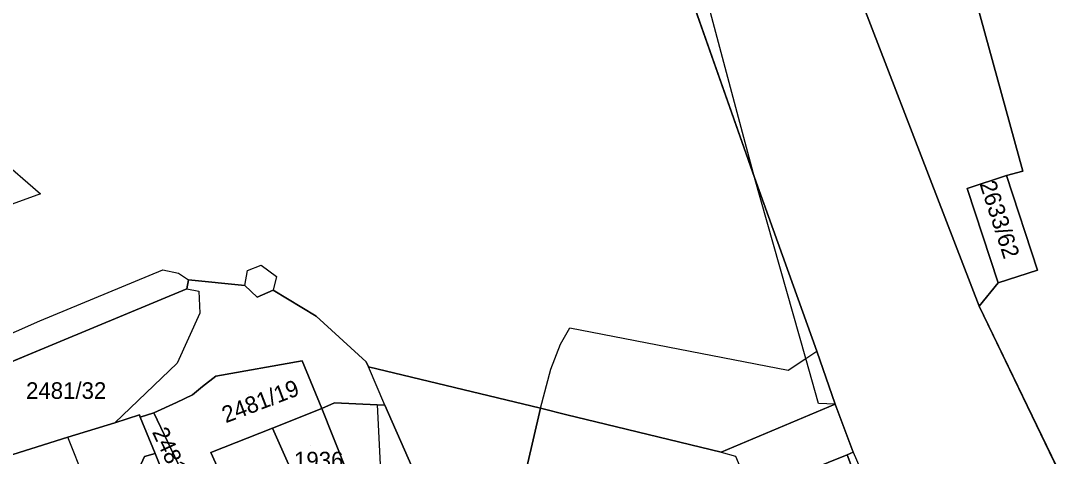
# Model space of a CAD drawing. Extents: x -263423 to -261326, y -1240067 to -1237864.
# Drawn here: x -262049.1 to -261924.6, y -1239749.1 to -1239696.6 of the extents above; entities that cross this region are included whole.
import ezdxf

# ---------------------------------------------------------------- set-up
doc = ezdxf.new("R2010")
doc.units = 0
for name, color, linetype in [('body_kn', 7, 'Continuous'), ('kladpar_druhypozemkov', 7, 'Continuous'), ('kladpar_hranice', 7, 'Continuous'), ('kladpar_parcelnecisla', 7, 'Continuous'), ('kladpar_plochy', 7, 'Continuous'), ('zappar_hrandruhpozemk', 7, 'Continuous')]:
    doc.layers.add(name, color=color, linetype=linetype)

msp = doc.modelspace()

# ---------------------------------------------------------------- linework, layer by layer
at = {"layer": 'body_kn'}
for p, q in [((-261960.64, -1239715.49), (-261960.64, -1239715.49)), ((-261960.64, -1239715.49), (-261960.64, -1239715.49)), ((-261930.3, -1239715.26), (-261930.3, -1239715.26)), ((-261930.3, -1239715.26), (-261930.3, -1239715.26)), ((-261928.31, -1239714.74), (-261928.31, -1239714.74)), ((-261935.04, -1239716.82), (-261935.04, -1239716.82)), ((-262046.7, -1239717.47), (-262046.7, -1239717.47)), ((-262031.94, -1239726.61), (-262031.94, -1239726.61)), ((-262030.04, -1239727.01), (-262030.04, -1239727.01)), ((-262021.73, -1239726.69), (-262021.73, -1239726.69)), ((-262020.08, -1239726.07), (-262020.08, -1239726.07)), ((-261926.54, -1239726.67), (-261926.54, -1239726.67)), ((-262028.85, -1239727.84), (-262028.85, -1239727.84)), ((-262018.25, -1239727.42), (-262018.25, -1239727.42)), ((-261931.3, -1239728.19), (-261931.3, -1239728.19)), ((-262029.04, -1239728.92), (-262029.04, -1239728.92)), ((-262029.04, -1239728.92), (-262029.04, -1239728.92)), ((-262027.59, -1239729.19), (-262027.59, -1239729.19)), ((-262022.07, -1239728.53), (-262022.07, -1239728.53)), ((-262022.07, -1239728.53), (-262022.07, -1239728.53)), ((-262018.65, -1239729.07), (-262018.65, -1239729.07)), ((-262020.56, -1239729.94), (-262020.56, -1239729.94)), ((-262027.48, -1239731.86), (-262027.48, -1239731.86)), ((-261933.59, -1239730.99), (-261933.59, -1239730.99)), ((-262046.77, -1239732.78), (-262046.77, -1239732.78)), ((-262013.47, -1239732.22), (-262013.47, -1239732.22)), ((-261982.92, -1239733.61), (-261982.92, -1239733.61)), ((-261984.01, -1239735.57), (-261984.01, -1239735.57)), ((-261953.14, -1239736.45), (-261953.14, -1239736.45)), ((-262030.2, -1239737.87), (-262030.2, -1239737.87)), ((-262015.17, -1239737.61), (-262015.17, -1239737.61)), ((-262007.43, -1239737.73), (-262007.43, -1239737.73)), ((-261954.48, -1239737.33), (-261954.48, -1239737.33)), ((-262025.58, -1239739.43), (-262025.58, -1239739.43)), ((-262025.58, -1239739.43), (-262025.58, -1239739.43)), ((-262007.18, -1239738.31), (-262007.18, -1239738.31)), ((-261985.18, -1239738.61), (-261985.18, -1239738.61)), ((-261956.58, -1239738.71), (-261956.58, -1239738.71)), ((-262027.18, -1239740.69), (-262027.18, -1239740.69)), ((-262028.39, -1239741.69), (-262028.39, -1239741.69)), ((-262030.3, -1239742.63), (-262030.3, -1239742.63)), ((-262011.28, -1239742.66), (-262011.28, -1239742.66)), ((-262006.12, -1239742.92), (-262006.12, -1239742.92)), ((-262006.12, -1239742.92), (-262006.12, -1239742.92)), ((-262005.19, -1239742.96), (-262005.19, -1239742.96)), ((-262005.19, -1239742.96), (-262005.19, -1239742.96)), ((-261952.94, -1239742.74), (-261952.94, -1239742.74)), ((-261950.91, -1239742.82), (-261950.91, -1239742.82)), ((-261950.91, -1239742.82), (-261950.91, -1239742.82)), ((-262034.75, -1239744.12), (-262034.75, -1239744.12)), ((-262034.69, -1239744.37), (-262034.69, -1239744.37)), ((-262033.04, -1239743.88), (-262033.04, -1239743.88)), ((-262012.8, -1239743.34), (-262012.8, -1239743.34)), ((-262012.8, -1239743.34), (-262012.8, -1239743.34)), ((-261986.42, -1239743.3), (-261986.42, -1239743.3)), ((-261986.42, -1239743.3), (-261986.42, -1239743.3)), ((-261983.26, -1239744.09), (-261983.26, -1239744.09)), ((-262037.74, -1239745.05), (-262037.74, -1239745.05)), ((-262037.74, -1239745.05), (-262037.74, -1239745.05)), ((-261979.78, -1239744.94), (-261979.78, -1239744.94)), ((-262043.4, -1239746.78), (-262043.4, -1239746.78)), ((-262018.72, -1239745.71), (-262018.72, -1239745.71)), ((-262032.89, -1239748.77), (-262032.89, -1239748.77)), ((-262026.17, -1239748.64), (-262026.17, -1239748.64)), ((-261964.65, -1239748.62), (-261964.65, -1239748.62)), ((-261964.65, -1239748.62), (-261964.65, -1239748.62)), ((-261962.95, -1239749.08), (-261962.95, -1239749.08)), ((-261949.5, -1239748.93), (-261949.5, -1239748.93)), ((-261948.74, -1239748.62), (-261948.74, -1239748.62)), ((-261948.74, -1239748.62), (-261948.74, -1239748.62))]:
    msp.add_line(p, q, dxfattribs=at)
at = {"layer": 'kladpar_druhypozemkov'}
for p, q in [((-261929.65, -1239721.97), (-261929.65, -1239721.97)), ((-262042.27, -1239740.29), (-262042.27, -1239740.29)), ((-262021.6, -1239741.66), (-262021.6, -1239741.66)), ((-262033.63, -1239745.87), (-262033.63, -1239745.87)), ((-262014.14, -1239747.86), (-262014.14, -1239747.86))]:
    msp.add_line(p, q, dxfattribs=at)
at = {"layer": 'kladpar_hranice'}
for points in [[(-262010.02, -1239546.77), (-261997.54, -1239593.87), (-261994.52, -1239619.81), (-261977.98, -1239666.32), (-261960.64, -1239715.49), (-261953.14, -1239736.45), (-261950.91, -1239742.82), (-261964.65, -1239748.62), (-261979.78, -1239744.94), (-261983.26, -1239744.09), (-261986.42, -1239743.3), (-262007.18, -1239738.31), (-262007.43, -1239737.73), (-262013.47, -1239732.22), (-262018.65, -1239729.07), (-262020.56, -1239729.94), (-262022.07, -1239728.53), (-262028.85, -1239727.84), (-262029.04, -1239728.92), (-262063.66, -1239743.32)], [(-261952.57, -1239681.72), (-261933.59, -1239730.99), (-261913.87, -1239771.82), (-261912.99, -1239775.3), (-261906.55, -1239788.07), (-261904.15, -1239790.5), (-261904.74, -1239795.47), (-261905.95, -1239795.71), (-261940.06, -1239802.3), (-261939.91, -1239792.39), (-261934.69, -1239790.46), (-261939.21, -1239777.28), (-261944.48, -1239762.18), (-261949.5, -1239748.93), (-261948.74, -1239748.62), (-261950.91, -1239742.82), (-261953.14, -1239736.45), (-261960.64, -1239715.49), (-261977.98, -1239666.32)], [(-261945.54, -1239681.64), (-261938.03, -1239679.28), (-261928.31, -1239714.74), (-261930.3, -1239715.26), (-261935.04, -1239716.82), (-261931.3, -1239728.19), (-261933.59, -1239730.99), (-261952.57, -1239681.72), (-261956.61, -1239669.67), (-261948.44, -1239666.71), (-261946.38, -1239672.86), (-261940.75, -1239670.98), (-261939.26, -1239675.36), (-261946.77, -1239677.72), (-261945.54, -1239681.64)], [(-261848.36, -1239770.11), (-261862.12, -1239786.32), (-261871.41, -1239788.78), (-261888.8, -1239792.16), (-261904.74, -1239795.47), (-261904.15, -1239790.5), (-261906.55, -1239788.07), (-261912.99, -1239775.3), (-261913.87, -1239771.82), (-261933.59, -1239730.99), (-261931.3, -1239728.19), (-261926.54, -1239726.67), (-261930.3, -1239715.26), (-261928.31, -1239714.74), (-261938.03, -1239679.28)], [(-261930.3, -1239715.26), (-261926.54, -1239726.67), (-261931.3, -1239728.19), (-261935.04, -1239716.82), (-261930.3, -1239715.26)], [(-262029.04, -1239728.92), (-262028.85, -1239727.84), (-262022.07, -1239728.53), (-262020.56, -1239729.94), (-262018.65, -1239729.07), (-262013.47, -1239732.22), (-262007.43, -1239737.73), (-262007.18, -1239738.31), (-261986.42, -1239743.3), (-261988.07, -1239750.4)], [(-262063.66, -1239743.32), (-262029.04, -1239728.92)], [(-261995.86, -1239764.12), (-262005.19, -1239742.96), (-262006.12, -1239742.92), (-262011.28, -1239742.66), (-262012.8, -1239743.34), (-262015.17, -1239737.61), (-262025.58, -1239739.43), (-262027.18, -1239740.69), (-262028.39, -1239741.69), (-262030.3, -1239742.63), (-262033.04, -1239743.88), (-262034.69, -1239744.37), (-262034.75, -1239744.12), (-262037.74, -1239745.05), (-262043.4, -1239746.78), (-262052.36, -1239749.63)], [(-262025.58, -1239739.43), (-262015.17, -1239737.61), (-262012.8, -1239743.34), (-262018.72, -1239745.71), (-262026.17, -1239748.64), (-262024.67, -1239751.95), (-262023.11, -1239755.33), (-262023.62, -1239755.52), (-262024.51, -1239755.89), (-262029.16, -1239758.08), (-262030.59, -1239754.51), (-262030.65, -1239754.32), (-262028.49, -1239753.38), (-262033.04, -1239743.88), (-262030.3, -1239742.63), (-262028.39, -1239741.69), (-262027.18, -1239740.69), (-262025.58, -1239739.43)], [(-262005.19, -1239742.96), (-261995.86, -1239764.12), (-261997.4, -1239766.08), (-261998.43, -1239767.91), (-261998.95, -1239769.75), (-261999.28, -1239771.65), (-261999.59, -1239770.83), (-262000.55, -1239771.26), (-262006.78, -1239758.32), (-262008.64, -1239753.73), (-262012.8, -1239743.34), (-262011.28, -1239742.66), (-262006.12, -1239742.92), (-262005.19, -1239742.96)], [(-261964.65, -1239748.62), (-261950.91, -1239742.82), (-261948.74, -1239748.62), (-261949.5, -1239748.93), (-261951.79, -1239749.86), (-261961.02, -1239753.6), (-261970.05, -1239757.21), (-261976.35, -1239759.77), (-261979.34, -1239760.95), (-261989.08, -1239765), (-261993.41, -1239766.87), (-261994.49, -1239767.25), (-261995.86, -1239764.12), (-261994.07, -1239762.36), (-261990.43, -1239759.34), (-261990.98, -1239757.81), (-261988.07, -1239750.4), (-261986.42, -1239743.3), (-261983.26, -1239744.09), (-261979.78, -1239744.94), (-261964.65, -1239748.62)], [(-262037.74, -1239745.05), (-262034.75, -1239744.12), (-262034.69, -1239744.37), (-262032.89, -1239748.77), (-262034.16, -1239749.14), (-262041.59, -1239765.47), (-262055.55, -1239750.94), (-262052.36, -1239749.63), (-262043.4, -1239746.78), (-262037.74, -1239745.05)], [(-262028.49, -1239753.38), (-262030.65, -1239754.32), (-262032.89, -1239748.77), (-262034.69, -1239744.37), (-262033.04, -1239743.88), (-262028.49, -1239753.38)], [(-262012.8, -1239743.34), (-262008.64, -1239753.73), (-262014.12, -1239756.1), (-262018.72, -1239745.71), (-262012.8, -1239743.34)], [(-262008.5, -1239774.88), (-262002.97, -1239787.63), (-261993.99, -1239783.76), (-261991.63, -1239789.06), (-261995.19, -1239790.87), (-262005.12, -1239794.79), (-262013.43, -1239779.8), (-262014.99, -1239777.12), (-262014.1, -1239776.68), (-262023.62, -1239755.52), (-262023.11, -1239755.33), (-262024.67, -1239751.95), (-262026.17, -1239748.64), (-262018.72, -1239745.71), (-262014.12, -1239756.1), (-262016.28, -1239757.1), (-262008.5, -1239774.88)], [(-262034.16, -1239749.14), (-262032.89, -1239748.77), (-262030.65, -1239754.32), (-262030.59, -1239754.51), (-262041.59, -1239765.47), (-262034.16, -1239749.14)], [(-261951.79, -1239749.86), (-261949.5, -1239748.93), (-261944.48, -1239762.18), (-261946.32, -1239762.87), (-261955.29, -1239766.16), (-261955.54, -1239766.22), (-261956.6, -1239763.67), (-261958.57, -1239764.42), (-261960.63, -1239759.89), (-261958.65, -1239759.02), (-261961.02, -1239753.6), (-261951.79, -1239749.86)]]:
    msp.add_lwpolyline(points, dxfattribs=at)
at = {"layer": 'kladpar_plochy'}
for p, q in [((-261977.98, -1239666.32), (-261960.64, -1239715.49)), ((-261928.31, -1239714.74), (-261938.03, -1239679.28)), ((-261960.64, -1239715.49), (-261953.14, -1239736.45)), ((-261930.3, -1239715.26), (-261928.31, -1239714.74)), ((-261926.54, -1239726.67), (-261930.3, -1239715.26)), ((-261931.3, -1239728.19), (-261926.54, -1239726.67)), ((-262028.85, -1239727.84), (-262029.04, -1239728.92)), ((-262022.07, -1239728.53), (-262028.85, -1239727.84)), ((-261933.59, -1239730.99), (-261931.3, -1239728.19)), ((-262029.04, -1239728.92), (-262063.66, -1239743.32)), ((-262020.56, -1239729.94), (-262022.07, -1239728.53)), ((-262018.65, -1239729.07), (-262020.56, -1239729.94)), ((-262013.47, -1239732.22), (-262018.65, -1239729.07)), ((-261913.87, -1239771.82), (-261933.59, -1239730.99)), ((-262007.43, -1239737.73), (-262013.47, -1239732.22)), ((-261953.14, -1239736.45), (-261950.91, -1239742.82)), ((-262007.18, -1239738.31), (-262007.43, -1239737.73)), ((-261986.42, -1239743.3), (-262007.18, -1239738.31)), ((-261950.91, -1239742.82), (-261964.65, -1239748.62)), ((-261983.26, -1239744.09), (-261986.42, -1239743.3)), ((-261979.78, -1239744.94), (-261983.26, -1239744.09)), ((-261964.65, -1239748.62), (-261979.78, -1239744.94))]:
    msp.add_line(p, q, dxfattribs=at)
for points in [[(-261952.57, -1239681.72), (-261933.59, -1239730.99), (-261913.87, -1239771.82), (-261912.99, -1239775.3), (-261906.55, -1239788.07), (-261904.15, -1239790.5), (-261904.74, -1239795.47), (-261905.95, -1239795.71), (-261940.06, -1239802.3), (-261939.91, -1239792.39), (-261934.69, -1239790.46), (-261939.21, -1239777.28), (-261944.48, -1239762.18), (-261949.5, -1239748.93), (-261948.74, -1239748.62), (-261950.91, -1239742.82), (-261953.14, -1239736.45), (-261960.64, -1239715.49), (-261977.98, -1239666.32)], [(-262063.66, -1239743.32), (-262029.04, -1239728.92), (-262028.85, -1239727.84), (-262022.07, -1239728.53), (-262020.56, -1239729.94), (-262018.65, -1239729.07), (-262013.47, -1239732.22), (-262007.43, -1239737.73), (-262007.18, -1239738.31), (-261986.42, -1239743.3), (-261988.07, -1239750.4)], [(-261995.86, -1239764.12), (-262005.19, -1239742.96), (-262006.12, -1239742.92), (-262011.28, -1239742.66), (-262012.8, -1239743.34), (-262015.17, -1239737.61), (-262025.58, -1239739.43), (-262027.18, -1239740.69), (-262028.39, -1239741.69), (-262030.3, -1239742.63), (-262033.04, -1239743.88), (-262034.69, -1239744.37), (-262034.75, -1239744.12), (-262037.74, -1239745.05), (-262043.4, -1239746.78), (-262052.36, -1239749.63)]]:
    msp.add_lwpolyline(points, dxfattribs=at)
for points in [[(-261945.54, -1239681.64), (-261938.03, -1239679.28), (-261928.31, -1239714.74), (-261930.3, -1239715.26), (-261935.04, -1239716.82), (-261931.3, -1239728.19), (-261933.59, -1239730.99), (-261952.57, -1239681.72), (-261956.61, -1239669.67), (-261948.44, -1239666.71), (-261946.38, -1239672.86), (-261940.75, -1239670.98), (-261939.26, -1239675.36), (-261946.77, -1239677.72)], [(-261930.3, -1239715.26), (-261926.54, -1239726.67), (-261931.3, -1239728.19), (-261935.04, -1239716.82)], [(-262025.58, -1239739.43), (-262015.17, -1239737.61), (-262012.8, -1239743.34), (-262018.72, -1239745.71), (-262026.17, -1239748.64), (-262024.67, -1239751.95), (-262023.11, -1239755.33), (-262023.62, -1239755.52), (-262024.51, -1239755.89), (-262029.16, -1239758.08), (-262030.59, -1239754.51), (-262030.65, -1239754.32), (-262028.49, -1239753.38), (-262033.04, -1239743.88), (-262030.3, -1239742.63), (-262028.39, -1239741.69), (-262027.18, -1239740.69)], [(-262005.19, -1239742.96), (-261995.86, -1239764.12), (-261997.4, -1239766.08), (-261998.43, -1239767.91), (-261998.95, -1239769.75), (-261999.28, -1239771.65), (-261999.59, -1239770.83), (-262000.55, -1239771.26), (-262006.78, -1239758.32), (-262008.64, -1239753.73), (-262012.8, -1239743.34), (-262011.28, -1239742.66), (-262006.12, -1239742.92)], [(-261964.65, -1239748.62), (-261950.91, -1239742.82), (-261948.74, -1239748.62), (-261949.5, -1239748.93), (-261951.79, -1239749.86), (-261961.02, -1239753.6), (-261970.05, -1239757.21), (-261976.35, -1239759.77), (-261979.34, -1239760.95), (-261989.08, -1239765), (-261993.41, -1239766.87), (-261994.49, -1239767.25), (-261995.86, -1239764.12), (-261994.07, -1239762.36), (-261990.43, -1239759.34), (-261990.98, -1239757.81), (-261988.07, -1239750.4), (-261986.42, -1239743.3), (-261983.26, -1239744.09), (-261979.78, -1239744.94)], [(-262037.74, -1239745.05), (-262034.75, -1239744.12), (-262034.69, -1239744.37), (-262032.89, -1239748.77), (-262034.16, -1239749.14), (-262041.59, -1239765.47), (-262055.55, -1239750.94), (-262052.36, -1239749.63), (-262043.4, -1239746.78)], [(-262028.49, -1239753.38), (-262030.65, -1239754.32), (-262032.89, -1239748.77), (-262034.69, -1239744.37), (-262033.04, -1239743.88)], [(-262012.8, -1239743.34), (-262008.64, -1239753.73), (-262014.12, -1239756.1), (-262018.72, -1239745.71)], [(-262008.5, -1239774.88), (-262002.97, -1239787.63), (-261993.99, -1239783.76), (-261991.63, -1239789.06), (-261995.19, -1239790.87), (-262005.12, -1239794.79), (-262013.43, -1239779.8), (-262014.99, -1239777.12), (-262014.1, -1239776.68), (-262023.62, -1239755.52), (-262023.11, -1239755.33), (-262024.67, -1239751.95), (-262026.17, -1239748.64), (-262018.72, -1239745.71), (-262014.12, -1239756.1), (-262016.28, -1239757.1)], [(-262034.16, -1239749.14), (-262032.89, -1239748.77), (-262030.65, -1239754.32), (-262030.59, -1239754.51), (-262041.59, -1239765.47)], [(-261951.79, -1239749.86), (-261949.5, -1239748.93), (-261944.48, -1239762.18), (-261946.32, -1239762.87), (-261955.29, -1239766.16), (-261955.54, -1239766.22), (-261956.6, -1239763.67), (-261958.57, -1239764.42), (-261960.63, -1239759.89), (-261958.65, -1239759.02), (-261961.02, -1239753.6)]]:
    msp.add_lwpolyline(points, close=True, dxfattribs=at)
at = {"layer": 'zappar_hrandruhpozemk'}
for p, q in [((-261960.64, -1239715.49), (-261973.57, -1239667.01)), ((-262055.9, -1239709.52), (-262046.7, -1239717.47)), ((-262046.77, -1239732.78), (-262031.94, -1239726.61)), ((-262020.08, -1239726.07), (-262018.25, -1239727.42)), ((-262018.25, -1239727.42), (-262018.65, -1239729.07)), ((-261982.92, -1239733.61), (-261956.58, -1239738.71)), ((-262030.2, -1239737.87), (-262037.74, -1239745.05)), ((-262005.19, -1239742.96), (-262007.18, -1239738.31)), ((-261950.91, -1239742.82), (-261952.94, -1239742.74)), ((-262041.22, -1239752.2), (-262043.4, -1239746.78)), ((-261964.65, -1239748.62), (-261962.95, -1239749.08)), ((-261962.95, -1239749.08), (-261961.02, -1239753.6)), ((-261948.74, -1239748.62), (-261943.14, -1239761.62))]:
    msp.add_line(p, q, dxfattribs=at)
for points in [[(-262107.97, -1239703.71), (-262099.74, -1239712.03), (-262091.01, -1239722.2), (-262086.11, -1239727.7), (-262075.54, -1239737.95), (-262073.33, -1239738.73), (-262070.79, -1239739.45), (-262069.21, -1239739.84), (-262067.25, -1239740.11), (-262065.66, -1239739.94), (-262064.01, -1239739.69), (-262062.23, -1239739.39), (-262060.52, -1239738.83), (-262046.77, -1239732.78)], [(-262046.7, -1239717.47), (-262058.53, -1239721.76), (-262062.58, -1239712.96), (-262055.9, -1239709.52)], [(-261952.94, -1239742.74), (-261954.48, -1239737.33), (-261960.64, -1239715.49)], [(-262031.94, -1239726.61), (-262030.04, -1239727.01), (-262028.85, -1239727.84)], [(-262022.07, -1239728.53), (-262021.73, -1239726.69), (-262020.08, -1239726.07)], [(-262029.04, -1239728.92), (-262027.59, -1239729.19), (-262027.48, -1239731.86), (-262030.2, -1239737.87)], [(-261986.42, -1239743.3), (-261985.18, -1239738.61), (-261984.01, -1239735.57), (-261982.92, -1239733.61)], [(-261956.58, -1239738.71), (-261954.48, -1239737.33), (-261953.14, -1239736.45)], [(-262006.12, -1239742.92), (-262005.39, -1239757.3), (-262006.78, -1239758.32)]]:
    msp.add_lwpolyline(points, dxfattribs=at)

# ---------------------------------------------------------------- texts
at = {"layer": 'kladpar_parcelnecisla'}
for s, rotation, p in [('2633/62', 288, (-261933.55, -1239716.25)), ('2481/19', 21, (-262024.36, -1239745.13)), ('2481/3', 295, (-262033.28, -1239746.17))]:
    msp.add_text(s, height=2, rotation=rotation, dxfattribs=at).set_placement(p)
for s, p in [('2481/32', (-262048.43, -1239742.18)), ('1936', (-262016.14, -1239750.56))]:
    msp.add_text(s, height=2, dxfattribs=at).set_placement(p)

doc.saveas('drawing.dxf')
